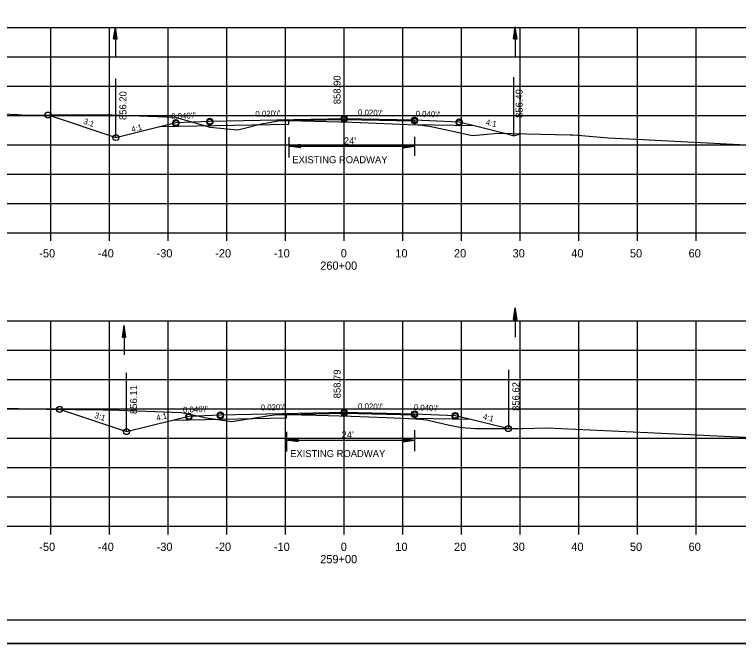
# Model space of a CAD drawing. Extents: x 1486524 to 1499135, y 326561 to 337924.
# Drawn here: x 1488926.7 to 1489050.1, y 328939.2 to 329046.4 of the extents above; entities that cross this region are included whole.
import ezdxf

# ---------------------------------------------------------------- set-up
doc = ezdxf.new("R2010")
doc.units = 0
for name, color, linetype in [('E_Const Align', 7, 'Continuous'), ('E_Const Align Station', 7, 'Continuous'), ('E_Ownership Information', 7, 'Continuous'), ('E_Property Line', 7, 'Continuous'), ('E_Proposed ROW and Easements', 7, 'Continuous'), ('E_Proposed ROW Fig Annot', 7, 'Continuous'), ('E_Quarter Calls', 7, 'Continuous'), ('E_Survey Point', 7, 'Continuous'), ('E_Title Sheet', 7, 'Continuous'), ('E_Tract Number', 7, 'Continuous'), ('R_Water Annot', 7, 'Continuous'), ('R_Xsect Elev', 7, 'Continuous'), ('R_Xsect Slope', 7, 'Continuous')]:
    doc.layers.add(name, color=color, linetype=linetype)

msp = doc.modelspace()

# ---------------------------------------------------------------- linework, layer by layer
at = {"layer": 'E_Const Align'}
for p, q in [((1488842.89, 329009.2), (1489122.89, 329009.2)), ((1488932.89, 329007.8), (1488932.89, 329009.2)), ((1488942.89, 329007.8), (1488942.89, 329009.2)), ((1488952.89, 329007.8), (1488952.89, 329009.2)), ((1488962.89, 329007.8), (1488962.89, 329009.2)), ((1488972.89, 329007.8), (1488972.89, 329009.2)), ((1488982.89, 329007.8), (1488982.89, 329009.2)), ((1488992.89, 329007.8), (1488992.89, 329009.2)), ((1489002.89, 329007.8), (1489002.89, 329009.2)), ((1489012.89, 329007.8), (1489012.89, 329009.2)), ((1489022.89, 329007.8), (1489022.89, 329009.2)), ((1489032.89, 329007.8), (1489032.89, 329009.2)), ((1489042.89, 329007.8), (1489042.89, 329009.2)), ((1488842.89, 328959.2), (1489122.89, 328959.2)), ((1488932.89, 328957.8), (1488932.89, 328959.2)), ((1488942.89, 328957.8), (1488942.89, 328959.2)), ((1488952.89, 328957.8), (1488952.89, 328959.2)), ((1488962.89, 328957.8), (1488962.89, 328959.2)), ((1488972.89, 328957.8), (1488972.89, 328959.2)), ((1488982.89, 328957.8), (1488982.89, 328959.2)), ((1488992.89, 328957.8), (1488992.89, 328959.2)), ((1489002.89, 328957.8), (1489002.89, 328959.2)), ((1489012.89, 328957.8), (1489012.89, 328959.2)), ((1489022.89, 328957.8), (1489022.89, 328959.2)), ((1489032.89, 328957.8), (1489032.89, 328959.2)), ((1489042.89, 328957.8), (1489042.89, 328959.2))]:
    msp.add_line(p, q, dxfattribs=at)
at = {"layer": 'E_Ownership Information'}
for p, q in [((1488842.89, 329044.2), (1489122.89, 329044.2)), ((1488932.89, 329009.2), (1488932.89, 329044.2)), ((1488942.89, 329009.2), (1488942.89, 329044.2)), ((1488952.89, 329009.2), (1488952.89, 329044.2)), ((1488962.89, 329009.2), (1488962.89, 329044.2)), ((1488972.89, 329009.2), (1488972.89, 329044.2)), ((1488982.89, 329009.2), (1488982.89, 329044.2)), ((1488992.89, 329009.2), (1488992.89, 329044.2)), ((1489002.89, 329009.2), (1489002.89, 329044.2)), ((1489012.89, 329009.2), (1489012.89, 329044.2)), ((1489022.89, 329009.2), (1489022.89, 329044.2)), ((1489032.89, 329009.2), (1489032.89, 329044.2)), ((1489042.89, 329009.2), (1489042.89, 329044.2)), ((1488842.89, 329039.2), (1489122.89, 329039.2)), ((1488842.89, 329034.2), (1489122.89, 329034.2)), ((1488842.89, 329029.2), (1489122.89, 329029.2)), ((1488842.89, 329024.2), (1489122.89, 329024.2)), ((1488842.89, 329019.2), (1489122.89, 329019.2)), ((1488842.89, 329014.2), (1489122.89, 329014.2)), ((1488842.89, 329009.2), (1489122.89, 329009.2)), ((1488842.89, 328994.2), (1489122.89, 328994.2)), ((1488932.89, 328959.2), (1488932.89, 328994.2)), ((1488942.89, 328959.2), (1488942.89, 328994.2)), ((1488952.89, 328959.2), (1488952.89, 328994.2)), ((1488962.89, 328959.2), (1488962.89, 328994.2)), ((1488972.89, 328959.2), (1488972.89, 328994.2)), ((1488982.89, 328959.2), (1488982.89, 328994.2)), ((1488992.89, 328959.2), (1488992.89, 328994.2)), ((1489002.89, 328959.2), (1489002.89, 328994.2)), ((1489012.89, 328959.2), (1489012.89, 328994.2)), ((1489022.89, 328959.2), (1489022.89, 328994.2)), ((1489032.89, 328959.2), (1489032.89, 328994.2)), ((1489042.89, 328959.2), (1489042.89, 328994.2)), ((1488842.89, 328989.2), (1489122.89, 328989.2)), ((1488842.89, 328984.2), (1489122.89, 328984.2)), ((1488842.89, 328979.2), (1489122.89, 328979.2)), ((1488842.89, 328974.2), (1489122.89, 328974.2)), ((1488842.89, 328969.2), (1489122.89, 328969.2)), ((1488842.89, 328964.2), (1489122.89, 328964.2)), ((1488842.89, 328959.2), (1489122.89, 328959.2))]:
    msp.add_line(p, q, dxfattribs=at)
at = {"layer": 'E_Property Line'}
msp.add_line((1489141.07, 328943.2), (1488824.89, 328943.2), dxfattribs=at)
at = {"layer": 'E_Proposed ROW and Easements'}
for p, q in [((1488973.46, 329025.49), (1488973.46, 329022)), ((1488994.9, 329025.55), (1488994.9, 329022.29)), ((1488975.46, 329024.26), (1488973.46, 329023.95)), ((1488975.46, 329024.21), (1488973.79, 329023.95)), ((1488975.46, 329023.66), (1488975.46, 329024.26)), ((1488992.9, 329024.26), (1488994.9, 329023.96)), ((1488992.9, 329024.26), (1488992.9, 329023.66)), ((1488992.9, 329024.21), (1488994.56, 329023.96)), ((1488975.46, 329023.66), (1488973.46, 329023.95)), ((1488975.46, 329023.71), (1488973.79, 329023.95)), ((1488975.46, 329024.15), (1488974.13, 329023.95)), ((1488975.46, 329023.76), (1488974.13, 329023.95)), ((1488975.46, 329024.1), (1488974.47, 329023.95)), ((1488975.46, 329023.81), (1488974.47, 329023.95)), ((1488975.46, 329024.05), (1488974.81, 329023.95)), ((1488975.46, 329023.86), (1488974.81, 329023.95)), ((1488975.46, 329024), (1488975.14, 329023.95)), ((1488975.46, 329023.91), (1488975.14, 329023.95)), ((1488992.9, 329024.16), (1488994.22, 329023.96)), ((1488992.9, 329024.11), (1488993.88, 329023.96)), ((1488992.9, 329024.06), (1488993.55, 329023.96)), ((1488992.9, 329024.01), (1488993.21, 329023.96)), ((1488992.9, 329023.66), (1488994.9, 329023.96)), ((1488992.9, 329023.86), (1488993.55, 329023.96)), ((1488992.9, 329023.76), (1488994.22, 329023.96)), ((1488992.9, 329023.71), (1488994.56, 329023.96)), ((1488992.9, 329023.81), (1488993.88, 329023.96)), ((1488992.9, 329023.91), (1488993.21, 329023.96)), ((1488973.06, 328975.29), (1488973.06, 328971.93)), ((1488994.9, 328975.55), (1488994.9, 328971.97)), ((1488975.06, 328974.19), (1488973.06, 328973.88)), ((1488975.06, 328973.59), (1488973.06, 328973.88)), ((1488975.06, 328974.14), (1488973.4, 328973.88)), ((1488975.06, 328973.64), (1488973.4, 328973.88)), ((1488975.06, 328974.08), (1488973.74, 328973.88)), ((1488975.06, 328973.69), (1488973.74, 328973.88)), ((1488975.06, 328974.03), (1488974.07, 328973.88)), ((1488975.06, 328973.74), (1488974.07, 328973.88)), ((1488975.06, 328973.98), (1488974.41, 328973.88)), ((1488975.06, 328973.79), (1488974.41, 328973.88)), ((1488975.06, 328973.93), (1488974.75, 328973.88)), ((1488975.06, 328973.84), (1488974.75, 328973.88)), ((1488975.06, 328973.59), (1488975.06, 328974.19)), ((1488992.9, 328974.19), (1488994.9, 328973.89)), ((1488992.9, 328974.19), (1488992.9, 328973.59)), ((1488992.9, 328974.14), (1488994.56, 328973.89)), ((1488992.9, 328974.09), (1488994.22, 328973.89)), ((1488992.9, 328974.04), (1488993.88, 328973.89)), ((1488992.9, 328973.99), (1488993.55, 328973.89)), ((1488992.9, 328973.94), (1488993.21, 328973.89)), ((1488992.9, 328973.59), (1488994.9, 328973.89)), ((1488992.9, 328973.79), (1488993.55, 328973.89)), ((1488992.9, 328973.69), (1488994.22, 328973.89)), ((1488992.9, 328973.64), (1488994.56, 328973.89)), ((1488992.9, 328973.74), (1488993.88, 328973.89)), ((1488992.9, 328973.84), (1488993.21, 328973.89))]:
    msp.add_line(p, q, dxfattribs=at)
at = {"layer": 'E_Proposed ROW Fig Annot'}
for p, q in [((1488943.59, 329042.25), (1488943.89, 329044.25)), ((1488943.59, 329042.25), (1488943.89, 329044.25)), ((1488944.19, 329042.25), (1488943.89, 329044.25)), ((1488944.19, 329042.25), (1488943.89, 329044.25)), ((1489011.78, 329042.26), (1489012.08, 329044.26)), ((1489011.78, 329042.26), (1489012.08, 329044.26)), ((1489012.38, 329042.26), (1489012.08, 329044.26)), ((1489012.38, 329042.26), (1489012.08, 329044.26)), ((1488943.64, 329042.25), (1488943.89, 329043.92)), ((1488943.64, 329042.25), (1488943.89, 329043.92)), ((1488943.69, 329042.25), (1488943.89, 329043.57)), ((1488943.69, 329042.25), (1488943.89, 329043.57)), ((1488943.74, 329042.25), (1488943.89, 329043.24)), ((1488943.74, 329042.25), (1488943.89, 329043.24)), ((1488943.8, 329042.25), (1488943.89, 329042.9)), ((1488943.8, 329042.25), (1488943.89, 329042.9)), ((1488944.14, 329042.25), (1488943.89, 329043.92)), ((1488944.14, 329042.25), (1488943.89, 329043.92)), ((1488944.09, 329042.25), (1488943.89, 329043.57)), ((1488944.09, 329042.25), (1488943.89, 329043.57)), ((1488944.04, 329042.25), (1488943.89, 329043.24)), ((1488944.04, 329042.25), (1488943.89, 329043.24)), ((1488943.99, 329042.25), (1488943.89, 329042.9)), ((1488943.99, 329042.25), (1488943.89, 329042.9)), ((1489011.83, 329042.26), (1489012.08, 329043.92)), ((1489011.83, 329042.26), (1489012.08, 329043.92)), ((1489011.88, 329042.26), (1489012.08, 329043.58)), ((1489011.88, 329042.26), (1489012.08, 329043.58)), ((1489011.93, 329042.26), (1489012.08, 329043.24)), ((1489011.93, 329042.26), (1489012.08, 329043.24)), ((1489011.98, 329042.26), (1489012.08, 329042.91)), ((1489011.98, 329042.26), (1489012.08, 329042.91)), ((1489012.33, 329042.26), (1489012.08, 329043.92)), ((1489012.33, 329042.26), (1489012.08, 329043.92)), ((1489012.28, 329042.26), (1489012.08, 329043.58)), ((1489012.28, 329042.26), (1489012.08, 329043.58)), ((1489012.23, 329042.26), (1489012.08, 329043.24)), ((1489012.23, 329042.26), (1489012.08, 329043.24)), ((1489012.18, 329042.26), (1489012.08, 329042.91)), ((1489012.18, 329042.26), (1489012.08, 329042.91)), ((1488943.59, 329042.25), (1488944.19, 329042.25)), ((1488943.59, 329042.25), (1488944.19, 329042.25)), ((1488943.85, 329042.25), (1488943.89, 329042.57)), ((1488943.85, 329042.25), (1488943.89, 329042.57)), ((1488943.94, 329042.25), (1488943.89, 329042.57)), ((1488943.94, 329042.25), (1488943.89, 329042.57)), ((1489011.78, 329042.26), (1489012.38, 329042.26)), ((1489011.78, 329042.26), (1489012.38, 329042.26)), ((1489012.03, 329042.26), (1489012.08, 329042.57)), ((1489012.03, 329042.26), (1489012.08, 329042.57)), ((1489012.13, 329042.26), (1489012.08, 329042.57)), ((1489012.13, 329042.26), (1489012.08, 329042.57)), ((1488973.46, 329023.95), (1488994.9, 329023.96)), ((1489011.78, 328994.42), (1489012.08, 328996.42)), ((1489011.78, 328994.42), (1489012.08, 328996.42)), ((1489011.83, 328994.42), (1489012.08, 328996.08)), ((1489011.83, 328994.42), (1489012.08, 328996.08)), ((1489012.38, 328994.42), (1489012.08, 328996.42)), ((1489012.38, 328994.42), (1489012.08, 328996.42)), ((1489012.33, 328994.42), (1489012.08, 328996.08)), ((1489012.33, 328994.42), (1489012.08, 328996.08)), ((1489011.88, 328994.42), (1489012.08, 328995.74)), ((1489011.88, 328994.42), (1489012.08, 328995.74)), ((1489011.93, 328994.42), (1489012.08, 328995.41)), ((1489011.93, 328994.42), (1489012.08, 328995.41)), ((1489011.98, 328994.42), (1489012.08, 328995.07)), ((1489011.98, 328994.42), (1489012.08, 328995.07)), ((1489012.03, 328994.42), (1489012.08, 328994.73)), ((1489012.03, 328994.42), (1489012.08, 328994.73)), ((1489012.28, 328994.42), (1489012.08, 328995.74)), ((1489012.28, 328994.42), (1489012.08, 328995.74)), ((1489012.23, 328994.42), (1489012.08, 328995.41)), ((1489012.23, 328994.42), (1489012.08, 328995.41)), ((1489012.18, 328994.42), (1489012.08, 328995.07)), ((1489012.18, 328994.42), (1489012.08, 328995.07)), ((1489012.13, 328994.42), (1489012.08, 328994.73)), ((1489012.13, 328994.42), (1489012.08, 328994.73)), ((1488945.08, 328991.41), (1488945.38, 328993.41)), ((1488945.08, 328991.41), (1488945.38, 328993.41)), ((1488945.68, 328991.41), (1488945.38, 328993.41)), ((1488945.68, 328991.41), (1488945.38, 328993.41)), ((1489011.78, 328994.42), (1489012.38, 328994.42)), ((1489011.78, 328994.42), (1489012.38, 328994.42)), ((1488945.13, 328991.41), (1488945.38, 328993.08)), ((1488945.13, 328991.41), (1488945.38, 328993.08)), ((1488945.18, 328991.41), (1488945.38, 328992.73)), ((1488945.18, 328991.41), (1488945.38, 328992.73)), ((1488945.23, 328991.41), (1488945.38, 328992.4)), ((1488945.23, 328991.41), (1488945.38, 328992.4)), ((1488945.63, 328991.41), (1488945.38, 328993.08)), ((1488945.63, 328991.41), (1488945.38, 328993.08)), ((1488945.58, 328991.41), (1488945.38, 328992.73)), ((1488945.58, 328991.41), (1488945.38, 328992.73)), ((1488945.53, 328991.41), (1488945.38, 328992.4)), ((1488945.53, 328991.41), (1488945.38, 328992.4)), ((1488945.08, 328991.41), (1488945.68, 328991.41)), ((1488945.08, 328991.41), (1488945.68, 328991.41)), ((1488945.29, 328991.41), (1488945.38, 328992.06)), ((1488945.29, 328991.41), (1488945.38, 328992.06)), ((1488945.34, 328991.41), (1488945.38, 328991.73)), ((1488945.34, 328991.41), (1488945.38, 328991.73)), ((1488945.48, 328991.41), (1488945.38, 328992.06)), ((1488945.48, 328991.41), (1488945.38, 328992.06)), ((1488945.43, 328991.41), (1488945.38, 328991.73)), ((1488945.43, 328991.41), (1488945.38, 328991.73)), ((1488973.06, 328973.88), (1488994.9, 328973.89))]:
    msp.add_line(p, q, dxfattribs=at)
at = {"layer": 'E_Quarter Calls'}
msp.add_line((1488812.48, 328939.23), (1489145.82, 328939.23), dxfattribs=at)
for points in [[(1488812.48, 329152.56), (1489145.82, 329152.56), (1489145.82, 328939.22), (1488812.48, 328939.22)], [(1489058.81, 329148.66), (1489058.81, 329138.78), (1489094.54, 329138.78), (1489094.54, 329135.86), (1489117.74, 329135.86), (1489117.74, 329111.53), (1489141.07, 329111.53), (1489141.07, 328943.2), (1488824.89, 328943.2), (1488824.89, 329148.66)]]:
    msp.add_lwpolyline(points, close=True, dxfattribs=at)
for centre in [(1488932.41, 329029.27), (1488932.41, 329029.27), (1488982.89, 329028.66), (1488982.89, 329028.66), (1488954.21, 329027.97), (1488954.21, 329027.97), (1488954.21, 329027.8), (1488959.98, 329028.2), (1488959.98, 329028.2), (1488959.98, 329028.03), (1488982.89, 329028.49), (1488994.89, 329028.42), (1488994.89, 329028.42), (1488994.89, 329028.25), (1489002.49, 329028.11), (1489002.49, 329028.11), (1489002.49, 329027.94), (1488943.98, 329025.41), (1488943.98, 329025.41), (1488934.38, 328979.12), (1488934.38, 328979.12), (1488961.79, 328978.19), (1488961.79, 328978.19), (1488961.79, 328978.02), (1488982.89, 328978.61), (1488982.89, 328978.61), (1488982.89, 328978.44), (1488994.89, 328978.37), (1488994.89, 328978.37), (1488994.89, 328978.2), (1489001.83, 328978.09), (1489001.83, 328978.09), (1488956.43, 328977.97), (1488956.43, 328977.97), (1488956.43, 328977.8), (1489001.83, 328977.92), (1489010.89, 328975.83), (1488945.79, 328975.32), (1488945.79, 328975.32)]:
    msp.add_circle(centre, 0.5, dxfattribs=at)
at = {"layer": 'E_Survey Point'}
for points in [[(1488951.47, 329027.28), (1488973.46, 329027.72), (1488973.46, 329028.3), (1488982.89, 329028.49), (1488994.9, 329028.25), (1488994.9, 329027.67), (1489005.08, 329027.47)], [(1488953.65, 328977.28), (1488973.06, 328977.67), (1488973.06, 328978.25), (1488982.89, 328978.44), (1488994.9, 328978.2), (1488994.9, 328977.62), (1489004.48, 328977.43)]]:
    msp.add_lwpolyline(points, dxfattribs=at)
at = {"layer": 'E_Title Sheet'}
for points in [[(1488932.41, 329029.27), (1488943.98, 329025.41), (1488951.47, 329027.28), (1488954.21, 329027.97), (1488959.98, 329028.2), (1488982.89, 329028.66), (1488994.89, 329028.42), (1489002.49, 329028.11), (1489005.08, 329027.47), (1489010.89, 329026.01), (1489011.84, 329025.7), (1489012.99, 329026.08)], [(1488934.38, 328979.12), (1488945.79, 328975.32), (1488953.65, 328977.28), (1488956.43, 328977.97), (1488961.79, 328978.19), (1488982.89, 328978.61), (1488994.89, 328978.37), (1489001.83, 328978.09), (1489004.48, 328977.43), (1489011, 328975.87)]]:
    msp.add_lwpolyline(points, dxfattribs=at)
at = {"layer": 'E_Tract Number'}
for points in [[(1488920.48, 329029.62), (1488927.18, 329029.33), (1488928.71, 329029.24), (1488932.7, 329029.27), (1488943.34, 329029.28), (1488947.92, 329029.13), (1488954.08, 329028.91), (1488959.28, 329027.42), (1488960.01, 329027.17), (1488960.6, 329027.11), (1488964.79, 329026.74), (1488965.46, 329026.91), (1488969.01, 329027.79), (1488970.16, 329027.99), (1488971.88, 329028.3), (1488972.25, 329028.3), (1488973.46, 329028.3), (1488982.13, 329028.12), (1488984.29, 329028.07), (1488993.83, 329027.66), (1488995.46, 329027.59), (1488995.55, 329027.59), (1488996.22, 329027.54), (1488996.53, 329027.48), (1488997.46, 329027.35), (1489001.42, 329026.53), (1489004.72, 329025.77), (1489006.7, 329025.96), (1489009.06, 329026.17), (1489021.44, 329025.9), (1489021.87, 329025.88), (1489022.73, 329025.81), (1489027.91, 329025.38), (1489031.57, 329025.2), (1489054.75, 329024.02)], [(1488909.34, 328979.57), (1488927.4, 328979.26), (1488932.08, 328979.14), (1488941.81, 328979.06), (1488944.55, 328978.99), (1488955.19, 328978.59), (1488958.15, 328977.93), (1488959.07, 328977.72), (1488963.3, 328977.12), (1488963.76, 328977.07), (1488964.85, 328977.21), (1488969.46, 328977.97), (1488969.78, 328978), (1488971.44, 328978.24), (1488972.17, 328978.24), (1488973.06, 328978.24), (1488978.21, 328978.12), (1488984.12, 328977.96), (1488990.14, 328977.72), (1488995.12, 328977.52), (1488995.48, 328977.5), (1488995.9, 328977.46), (1488996.4, 328977.4), (1488996.95, 328977.33), (1489000.61, 328976.48), (1489002.63, 328976.08), (1489003.7, 328975.97), (1489005.31, 328975.88), (1489013.25, 328975.86), (1489017.52, 328975.96), (1489034.6, 328975.17), (1489054.84, 328974.21)]]:
    msp.add_lwpolyline(points, dxfattribs=at)
at = {"layer": 'R_Water Annot'}
for p, q in [((1488943.89, 329044.25), (1488943.89, 329039.25)), ((1489012.08, 329044.26), (1489012.08, 329039.26)), ((1489012.08, 328996.42), (1489012.08, 328991.42)), ((1488945.38, 328993.41), (1488945.38, 328988.41))]:
    msp.add_line(p, q, dxfattribs=at)
at = {"layer": 'R_Xsect Elev'}
for p, q in [((1488982.89, 329028.1), (1488982.89, 329038.1)), ((1488943.98, 329025.41), (1488943.98, 329035.41)), ((1489011.84, 329025.7), (1489011.84, 329035.7)), ((1488982.89, 328978), (1488982.89, 328988)), ((1488945.79, 328975.32), (1488945.79, 328985.32)), ((1489011, 328975.87), (1489011, 328985.87))]:
    msp.add_line(p, q, dxfattribs=at)

# ---------------------------------------------------------------- texts
at = {"layer": 'E_Const Align Station'}
for s, p in [('-50', (1488930.92, 329005)), ('-40', (1488940.92, 329005)), ('-30', (1488950.92, 329005)), ('-20', (1488960.92, 329005)), ('-10', (1488970.92, 329005)), ('0', (1488982.32, 329005)), ('10', (1488991.62, 329005)), ('20', (1489001.62, 329005)), ('30', (1489011.62, 329005)), ('40', (1489021.62, 329005)), ('50', (1489031.62, 329005)), ('60', (1489041.62, 329005)), ('260+00', (1488978.82, 329002.9)), ('-50', (1488930.92, 328955)), ('-40', (1488940.92, 328955)), ('-30', (1488950.92, 328955)), ('-20', (1488960.92, 328955)), ('-10', (1488970.92, 328955)), ('0', (1488982.32, 328955)), ('10', (1488991.62, 328955)), ('20', (1489001.62, 328955)), ('30', (1489011.62, 328955)), ('40', (1489021.62, 328955)), ('50', (1489031.62, 328955)), ('60', (1489041.62, 328955)), ('259+00', (1488978.82, 328952.9))]:
    msp.add_text(s, height=1.4, dxfattribs=at).set_placement(p)
at = {"layer": 'E_Proposed ROW Fig Annot'}
for s, p in [("24'", (1488982.84, 329024.26)), ('EXISTING ROADWAY', (1488974.07, 329021.05)), ("24'", (1488982.45, 328974.19)), ('EXISTING ROADWAY', (1488973.68, 328970.98))]:
    msp.add_text(s, height=1.2, dxfattribs=at).set_placement(p)
at = {"layer": 'R_Xsect Elev'}
for s, p in [('858.90', (1488982.29, 329031.1)), ('856.20', (1488945.78, 329028.41)), ('856.49', (1489013.33, 329028.77)), ('858.79', (1488982.29, 328981)), ('856.62', (1489012.77, 328978.85)), ('856.11', (1488947.59, 328978.32))]:
    msp.add_text(s, height=1.2, rotation=90, dxfattribs=at).set_placement(p)
at = {"layer": 'R_Xsect Slope'}
for s, rotation, p in [("0.040'/'", 2.2906, (1488953.42, 329028.54)), ("0.020'/'", 1.1458, (1488967.77, 329028.96)), ("0.020'/'", 358.8542, (1488985.25, 329029.21)), ("0.040'/'", 357.7094, (1488995.06, 329029.01)), ('3:1', 341.5651, (1488938.35, 329027.81)), ('4:1', 347.1079, (1489006.96, 329027.6)), ('4:1', 14.0362, (1488946.73, 329026.3)), ("0.020'/'", 1.1458, (1488968.68, 328978.93)), ("0.020'/'", 358.8542, (1488985.25, 328979.16)), ("0.040'/'", 357.7094, (1488994.74, 328978.98)), ('3:1', 341.5651, (1488940.24, 328977.69)), ("0.040'/'", 2.2906, (1488955.44, 328978.54)), ('4:1', 14.0362, (1488950.99, 328977.13)), ('4:1', 345.9638, (1489006.48, 328977.45))]:
    msp.add_text(s, height=1, rotation=rotation, dxfattribs=at).set_placement(p)

doc.saveas('drawing.dxf')
